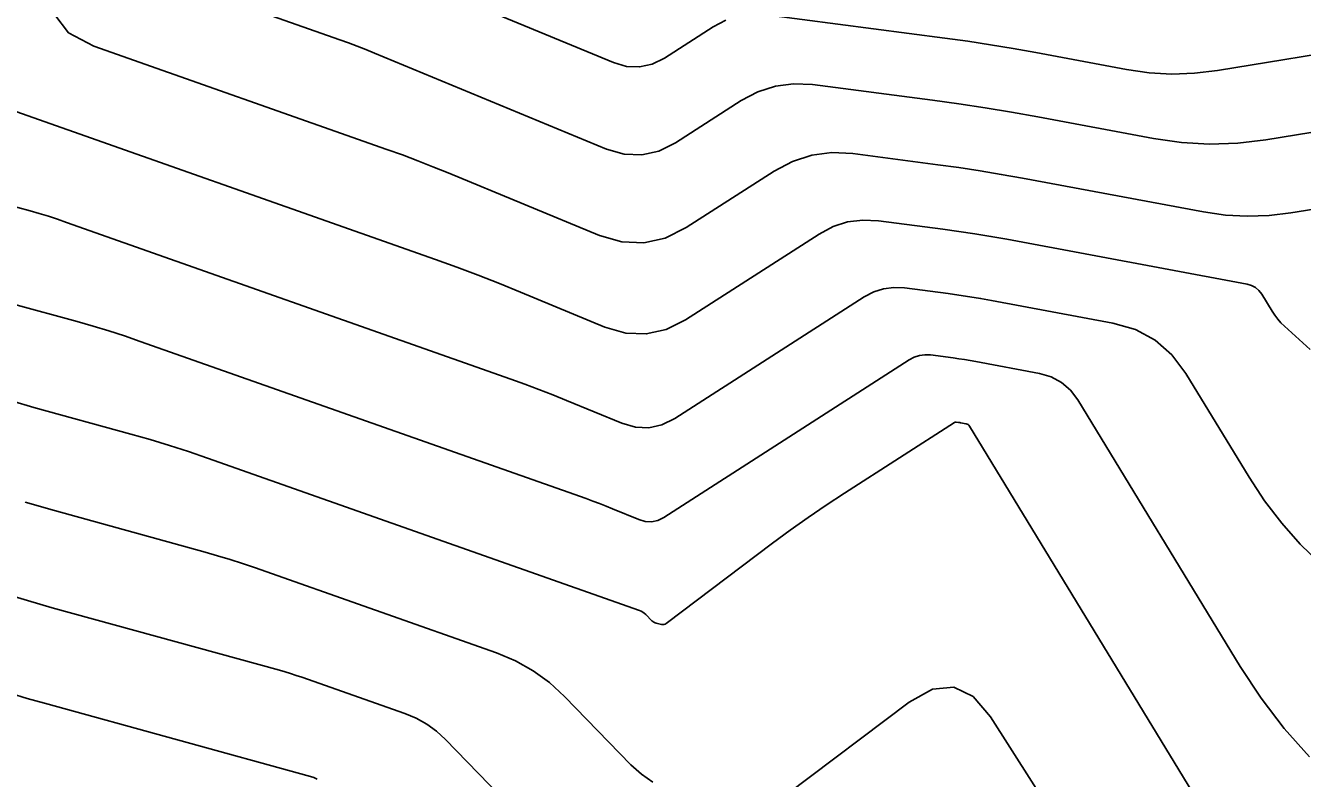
# Model space of a CAD drawing. Extents: x 1354696 to 1366163, y 660729 to 670380.
# Drawn here: x 1360720.1 to 1360773.5, y 664360 to 664391.5 of the extents above; entities that cross this region are included whole.
import ezdxf

# ---------------------------------------------------------------- set-up
doc = ezdxf.new("R2010")
doc.units = 0
doc.layers.add('R_Contours', color=7, linetype='Continuous')

msp = doc.modelspace()

# ---------------------------------------------------------------- linework, layer by layer
at = {"layer": 'R_Contours'}
for points in [[(1360731.653, 664395.347), (1360744.722, 664389.943), (1360745.275, 664389.782), (1360745.816, 664389.76), (1360746.344, 664389.878), (1360746.859, 664390.135), (1360748.896, 664391.442), (1360749.417, 664391.719)], [(1360726.352, 664393.341), (1360733.284, 664390.895), (1360733.65, 664390.764), (1360734.013, 664390.627), (1360734.375, 664390.486), (1360734.735, 664390.34), (1360744.43, 664386.331), (1360745.176, 664386.113), (1360745.904, 664386.084), (1360746.616, 664386.242), (1360747.311, 664386.589), (1360750.057, 664388.352), (1360750.759, 664388.724), (1360751.492, 664388.96), (1360752.255, 664389.059), (1360753.048, 664389.022), (1360758.061, 664388.367), (1360759.165, 664388.215), (1360760.267, 664388.048), (1360761.366, 664387.866), (1360762.462, 664387.669), (1360767.297, 664386.766), (1360768.468, 664386.599), (1360769.641, 664386.534), (1360770.815, 664386.572), (1360771.99, 664386.712), (1360784.888, 664388.814)], [(1360776.708, 664384.254), (1360773.044, 664383.657), (1360772.128, 664383.548), (1360771.214, 664383.518), (1360770.3, 664383.569), (1360769.387, 664383.699), (1360761.815, 664385.113), (1360760.933, 664385.271), (1360760.05, 664385.418), (1360759.164, 664385.552), (1360758.277, 664385.674), (1360754.723, 664386.138), (1360753.852, 664386.18), (1360753.014, 664386.071), (1360752.209, 664385.812), (1360751.438, 664385.403), (1360747.763, 664383.043), (1360746.889, 664382.607), (1360745.993, 664382.408), (1360745.076, 664382.445), (1360744.138, 664382.719), (1360737.816, 664385.333), (1360737.18, 664385.591), (1360736.541, 664385.84), (1360735.899, 664386.081), (1360735.253, 664386.314), (1360723.007, 664390.634), (1360721.94, 664391.193), (1360721.376, 664391.939)], [(1360751.114, 664391.939), (1360758.578, 664390.964), (1360759.533, 664390.833), (1360760.485, 664390.688), (1360761.435, 664390.531), (1360762.383, 664390.361), (1360766.172, 664389.653), (1360767.119, 664389.518), (1360768.068, 664389.465), (1360769.017, 664389.496), (1360769.968, 664389.609), (1360782.6, 664391.668)], [(1360773.839, 664377.95), (1360772.771, 664378.925), (1360772.624, 664379.068), (1360772.489, 664379.221), (1360772.365, 664379.382), (1360772.253, 664379.553), (1360771.825, 664380.256), (1360771.706, 664380.414), (1360771.564, 664380.538), (1360771.397, 664380.628), (1360771.207, 664380.683), (1360761.168, 664382.557), (1360760.501, 664382.677), (1360759.833, 664382.788), (1360759.163, 664382.889), (1360758.492, 664382.981), (1360755.806, 664383.332), (1360755.147, 664383.363), (1360754.513, 664383.281), (1360753.905, 664383.085), (1360753.322, 664382.776), (1360747.739, 664379.192), (1360746.926, 664378.786), (1360746.094, 664378.601), (1360745.241, 664378.636), (1360744.369, 664378.89), (1360740.842, 664380.348), (1360739.958, 664380.707), (1360739.07, 664381.054), (1360738.177, 664381.389), (1360737.279, 664381.713), (1360718.789, 664388.236)], [(1360718.789, 664384.169), (1360720.336, 664383.743), (1360720.722, 664383.633), (1360721.105, 664383.517), (1360721.487, 664383.394), (1360721.866, 664383.263), (1360740.431, 664376.714), (1360741.019, 664376.502), (1360741.604, 664376.283), (1360742.186, 664376.055), (1360742.765, 664375.821), (1360745.075, 664374.865), (1360745.646, 664374.698), (1360746.205, 664374.676), (1360746.75, 664374.797), (1360747.282, 664375.063), (1360755.206, 664380.149), (1360755.601, 664380.359), (1360756.013, 664380.492), (1360756.442, 664380.547), (1360756.888, 664380.526), (1360758.708, 664380.289), (1360759.163, 664380.226), (1360759.616, 664380.157), (1360760.069, 664380.082), (1360760.52, 664380.001), (1360765.601, 664379.053), (1360766.539, 664378.781), (1360767.36, 664378.34), (1360768.063, 664377.729), (1360768.65, 664376.948), (1360771.292, 664372.608), (1360771.941, 664371.622), (1360772.655, 664370.69), (1360773.433, 664369.811), (1360774.276, 664368.986)], [(1360719.644, 664379.85), (1360722.308, 664379.117), (1360722.973, 664378.928), (1360723.633, 664378.728), (1360724.29, 664378.515), (1360724.943, 664378.291), (1360743.583, 664371.715), (1360743.861, 664371.615), (1360744.138, 664371.511), (1360744.413, 664371.404), (1360744.687, 664371.293), (1360745.781, 664370.84), (1360746.051, 664370.761), (1360746.316, 664370.751), (1360746.574, 664370.808), (1360746.826, 664370.934), (1360757.09, 664377.523), (1360757.296, 664377.633), (1360757.512, 664377.702), (1360757.737, 664377.731), (1360757.971, 664377.72), (1360758.924, 664377.596), (1360759.162, 664377.563), (1360759.399, 664377.527), (1360759.637, 664377.488), (1360759.873, 664377.445), (1360762.534, 664376.948), (1360763.025, 664376.806), (1360763.455, 664376.575), (1360763.824, 664376.255), (1360764.131, 664375.846), (1360770.917, 664364.702), (1360771.794, 664363.369), (1360772.758, 664362.109), (1360773.811, 664360.92)], [(1360772.094, 664354.245), (1360759.612, 664374.744), (1360759.584, 664374.781), (1360759.55, 664374.81), (1360759.511, 664374.831), (1360759.467, 664374.844), (1360759.226, 664374.889), (1360759.204, 664374.893), (1360759.183, 664374.897), (1360759.161, 664374.9), (1360759.14, 664374.903), (1360759.053, 664374.914), (1360759.032, 664374.915), (1360759.012, 664374.913), (1360758.992, 664374.906), (1360758.973, 664374.896), (1360754.38, 664371.948), (1360753.614, 664371.445), (1360752.857, 664370.929), (1360752.11, 664370.398), (1360751.373, 664369.853), (1360746.923, 664366.498), (1360746.878, 664366.47), (1360746.83, 664366.454), (1360746.78, 664366.45), (1360746.727, 664366.457), (1360746.511, 664366.508), (1360746.46, 664366.524), (1360746.411, 664366.547), (1360746.367, 664366.577), (1360746.327, 664366.613), (1360746.072, 664366.876), (1360746.014, 664366.929), (1360745.951, 664366.975), (1360745.883, 664367.013), (1360745.811, 664367.043), (1360727.755, 664373.413), (1360726.961, 664373.685), (1360726.163, 664373.943), (1360725.36, 664374.187), (1360724.553, 664374.417), (1360720.499, 664375.532), (1360719.557, 664375.803)], [(1360720.134, 664371.564), (1360721.354, 664371.213), (1360727.658, 664369.479), (1360728.179, 664369.331), (1360728.697, 664369.174), (1360729.212, 664369.007), (1360729.724, 664368.831), (1360739.839, 664365.263), (1360740.628, 664364.934), (1360741.364, 664364.521), (1360742.046, 664364.025), (1360742.675, 664363.446), (1360745.45, 664360.587), (1360745.89, 664360.192), (1360746.372, 664359.87)], [(1360744.574, 664354.562), (1360737.701, 664361.642), (1360737.324, 664361.989), (1360736.916, 664362.285), (1360736.475, 664362.532), (1360736.003, 664362.73), (1360731.693, 664364.25), (1360731.463, 664364.329), (1360731.231, 664364.404), (1360730.998, 664364.475), (1360730.763, 664364.542), (1360721.26, 664367.156), (1360720.235, 664367.451), (1360719.217, 664367.769)], [(1360732.344, 664359.985), (1360732.206, 664360.052), (1360732.058, 664360.102), (1360720.942, 664363.16), (1360720.223, 664363.367), (1360719.509, 664363.59)], [(1360751.937, 664359.337), (1360757.079, 664363.214), (1360758.055, 664363.751), (1360758.947, 664363.828), (1360759.757, 664363.444), (1360760.483, 664362.6), (1360769.346, 664348.694)]]:
    msp.add_lwpolyline(points, dxfattribs=at)

doc.saveas('drawing.dxf')
